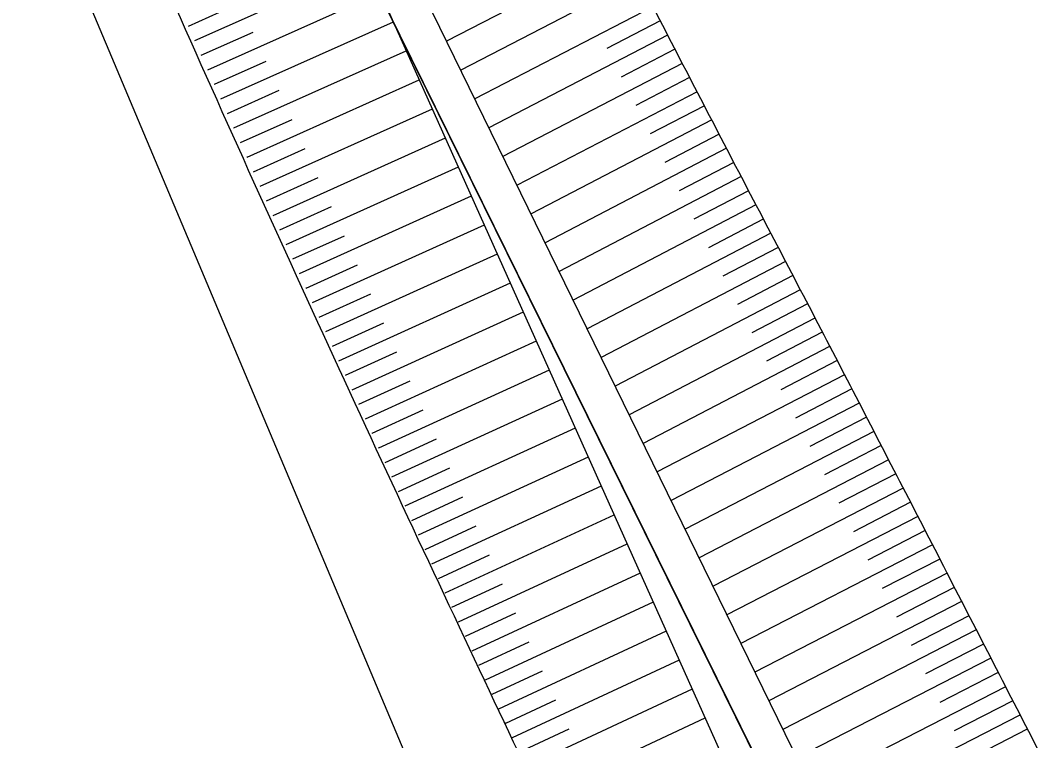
# Model space of a CAD drawing. Extents: x 616607 to 617499, y 408385 to 409695.
# Drawn here: x 617157.39 to 617189.45, y 409169.2 to 409191.77 of the extents above; entities that cross this region are included whole.
import ezdxf

# ---------------------------------------------------------------- set-up
doc = ezdxf.new("R2010")
doc.units = 0
for name, color, linetype in [('HIDG_GRAV_####_####_#', 7, 'Continuous'), ('RAMI_UZMR_####_####_#', 7, 'Continuous'), ('RELJ_NOGA_####_####_#', 7, 'Continuous'), ('ROBZ_IERR_####_####_#', 7, 'Continuous'), ('ROBZ_UZMR_####_####_#', 7, 'Continuous')]:
    doc.layers.add(name, color=color, linetype=linetype)

msp = doc.modelspace()

# ---------------------------------------------------------------- linework, layer by layer
at = {"layer": 'HIDG_GRAV_####_####_#'}
for points in [[(617196.049, 409072.553), (617193.886, 409072.979), (617195.921, 409087.874), (617195.921, 409087.874), (617199.518, 409112.516), (617194.569, 409134.842), (617162.019, 409207.474), (617151.93, 409229.107), (617149.428, 409241.28), (617152.359, 409253.938), (617188.564, 409303.055), (617197.968, 409312.659), (617223.456, 409346.169), (617232.567, 409363.51), (617247.671, 409422.509), (617276.576, 409461.456), (617285.007, 409472.526), (617327.765, 409527.3)], [(617198.671, 409072.074), (617200.929, 409072.435), (617202.532, 409075.622), (617201.237, 409087.874), (617202.422, 409112.516), (617197.415, 409136.544), (617162.613, 409207.758), (617153.021, 409229.447), (617150.525, 409241.262), (617153.298, 409253.658), (617189.431, 409302.264), (617198.754, 409312.12), (617224.478, 409345.652), (617234.105, 409363.027), (617250.009, 409421.44), (617285.914, 409471.848), (617328.6, 409526.531)]]:
    msp.add_lwpolyline(points, dxfattribs=at)
at = {"layer": 'RAMI_UZMR_####_####_#'}
msp.add_lwpolyline([(617101.571, 408748.246), (617213.472, 409074.039), (617215.883, 409140.56), (617165.121, 409241.478), (617252.137, 409353.424), (617269.572, 409425.099), (617332.631, 409510.312), (617439.945, 409622.037), (617425.373, 409635.959), (617242.079, 409440.82), (617216.614, 409355.716), (617136.613, 409246.751), (617191.828, 409115.62), (617145.545, 408952.8)], dxfattribs=at)
at = {"layer": 'RELJ_NOGA_####_####_#'}
for p, q in [((617176.292, 409193.976), (617170.744, 409191.119)), ((617162.858, 409191.135), (617168.261, 409193.546)), ((617176.75, 409193.087), (617171.187, 409190.213)), ((617163.265, 409190.222), (617168.668, 409192.638)), ((617162.654, 409191.592), (617164.275, 409192.315)), ((617177.21, 409192.198), (617171.628, 409189.31)), ((617162.654, 409191.592), (617162.654, 409191.592)), ((617163.674, 409189.309), (617169.077, 409191.726)), ((617177.439, 409191.754), (617175.762, 409190.886)), ((617177.439, 409191.754), (617177.44, 409191.754)), ((617163.061, 409190.679), (617164.683, 409191.402)), ((617177.669, 409191.31), (617172.069, 409188.407)), ((617177.669, 409191.31), (617177.67, 409191.311)), ((617162.858, 409191.135), (617162.857, 409191.135)), ((617163.061, 409190.679), (617163.061, 409190.678)), ((617164.082, 409188.397), (617169.483, 409190.818)), ((617177.899, 409190.866), (617176.216, 409189.994)), ((617177.899, 409190.866), (617177.9, 409190.867)), ((617163.469, 409189.766), (617165.09, 409190.491)), ((617178.13, 409190.423), (617172.51, 409187.505)), ((617178.13, 409190.423), (617178.131, 409190.423)), ((617163.265, 409190.222), (617163.264, 409190.222)), ((617178.36, 409189.979), (617176.671, 409189.102)), ((617178.36, 409189.979), (617178.36, 409189.979)), ((617163.469, 409189.766), (617163.469, 409189.765)), ((617164.492, 409187.484), (617169.89, 409189.911)), ((617163.674, 409189.309), (617163.673, 409189.309)), ((617163.878, 409188.853), (617165.498, 409189.579)), ((617178.591, 409189.535), (617172.951, 409186.603)), ((617178.591, 409189.535), (617178.591, 409189.536)), ((617164.902, 409186.572), (617170.299, 409188.998)), ((617178.821, 409189.092), (617177.126, 409188.21)), ((617178.821, 409189.092), (617178.821, 409189.092)), ((617163.878, 409188.853), (617163.878, 409188.853)), ((617164.287, 409187.94), (617165.907, 409188.667)), ((617164.082, 409188.397), (617164.082, 409188.396)), ((617179.052, 409188.648), (617173.39, 409185.704)), ((617179.052, 409188.648), (617179.053, 409188.648)), ((617165.312, 409185.66), (617170.706, 409188.089)), ((617179.283, 409188.204), (617177.581, 409187.319)), ((617179.283, 409188.204), (617179.283, 409188.204)), ((617164.287, 409187.94), (617164.287, 409187.94)), ((617164.697, 409187.028), (617166.316, 409187.756)), ((617179.513, 409187.761), (617173.831, 409184.802)), ((617179.513, 409187.761), (617179.514, 409187.761)), ((617164.492, 409187.484), (617164.491, 409187.484)), ((617165.723, 409184.748), (617171.114, 409187.18)), ((617179.744, 409187.317), (617178.036, 409186.428)), ((617179.744, 409187.317), (617179.745, 409187.317)), ((617164.697, 409187.028), (617164.696, 409187.028)), ((617165.107, 409186.116), (617166.725, 409186.845)), ((617179.975, 409186.874), (617174.271, 409183.903)), ((617179.975, 409186.874), (617179.976, 409186.874)), ((617164.902, 409186.572), (617164.901, 409186.572)), ((617180.206, 409186.43), (617178.491, 409185.537)), ((617180.206, 409186.43), (617180.207, 409186.431)), ((617165.107, 409186.116), (617165.106, 409186.116)), ((617166.135, 409183.837), (617171.52, 409186.273)), ((617165.517, 409185.204), (617167.135, 409185.934)), ((617180.437, 409185.987), (617174.71, 409183.004)), ((617180.437, 409185.987), (617180.438, 409185.987)), ((617165.312, 409185.66), (617165.311, 409185.66)), ((617180.668, 409185.543), (617178.947, 409184.647)), ((617180.668, 409185.543), (617180.668, 409185.544)), ((617165.517, 409185.204), (617165.517, 409185.204)), ((617166.547, 409182.926), (617171.928, 409185.363)), ((617165.929, 409184.293), (617167.545, 409185.023)), ((617180.899, 409185.1), (617175.149, 409182.105)), ((617180.899, 409185.1), (617180.9, 409185.1)), ((617165.723, 409184.748), (617165.722, 409184.748)), ((617181.13, 409184.657), (617179.402, 409183.756)), ((617181.13, 409184.657), (617181.13, 409184.657)), ((617165.929, 409184.293), (617165.929, 409184.293)), ((617166.96, 409182.015), (617172.336, 409184.454)), ((617181.361, 409184.213), (617175.588, 409181.207)), ((617181.361, 409184.213), (617181.362, 409184.214)), ((617166.341, 409183.382), (617167.956, 409184.112)), ((617166.135, 409183.837), (617166.134, 409183.837)), ((617167.373, 409181.105), (617172.743, 409183.544)), ((617181.592, 409183.77), (617179.857, 409182.866)), ((617181.592, 409183.77), (617181.592, 409183.77)), ((617166.341, 409183.382), (617166.34, 409183.381)), ((617181.823, 409183.326), (617176.027, 409180.308)), ((617181.823, 409183.326), (617181.824, 409183.327)), ((617166.547, 409182.926), (617166.546, 409182.926)), ((617166.753, 409182.471), (617168.367, 409183.202)), ((617167.787, 409180.194), (617173.151, 409182.635)), ((617182.054, 409182.883), (617180.312, 409181.975)), ((617182.054, 409182.883), (617182.054, 409182.883)), ((617166.753, 409182.471), (617166.753, 409182.47)), ((617167.166, 409181.56), (617168.778, 409182.292)), ((617182.285, 409182.439), (617176.467, 409179.409)), ((617182.285, 409182.439), (617182.286, 409182.44)), ((617166.96, 409182.015), (617166.959, 409182.015)), ((617182.516, 409181.996), (617180.766, 409181.086)), ((617182.516, 409181.996), (617182.516, 409181.996)), ((617168.202, 409179.284), (617173.558, 409181.726)), ((617167.166, 409181.56), (617167.166, 409181.56)), ((617167.58, 409180.65), (617169.19, 409181.382)), ((617182.746, 409181.552), (617176.904, 409178.514)), ((617182.746, 409181.552), (617182.747, 409181.553)), ((617167.373, 409181.105), (617167.372, 409181.104)), ((617182.977, 409181.108), (617181.221, 409180.195)), ((617182.977, 409181.108), (617182.977, 409181.109)), ((617167.58, 409180.65), (617167.58, 409180.649)), ((617168.617, 409178.375), (617173.966, 409180.817)), ((617183.208, 409180.665), (617177.342, 409177.618)), ((617183.208, 409180.665), (617183.208, 409180.665)), ((617167.994, 409179.739), (617169.602, 409180.472)), ((617167.787, 409180.194), (617167.786, 409180.194)), ((617183.438, 409180.221), (617181.675, 409179.305)), ((617183.438, 409180.221), (617183.438, 409180.221)), ((617167.994, 409179.739), (617167.994, 409179.739)), ((617169.033, 409177.465), (617174.371, 409179.911)), ((617183.668, 409179.777), (617177.78, 409176.723)), ((617183.668, 409179.777), (617183.669, 409179.778)), ((617168.409, 409178.83), (617170.015, 409179.563)), ((617168.202, 409179.284), (617168.201, 409179.284)), ((617183.899, 409179.334), (617182.129, 409178.415)), ((617183.899, 409179.334), (617183.899, 409179.334)), ((617168.409, 409178.83), (617168.409, 409178.829)), ((617169.45, 409176.556), (617174.779, 409179.002)), ((617184.129, 409178.89), (617178.217, 409175.828)), ((617184.129, 409178.89), (617184.13, 409178.89)), ((617168.825, 409177.92), (617170.428, 409178.653)), ((617184.359, 409178.446), (617182.582, 409177.526)), ((617184.359, 409178.446), (617184.359, 409178.446)), ((617168.617, 409178.375), (617168.616, 409178.374)), ((617169.867, 409175.647), (617175.186, 409178.094)), ((617168.825, 409177.92), (617168.825, 409177.92)), ((617184.589, 409178.002), (617178.656, 409174.929)), ((617184.589, 409178.002), (617184.59, 409178.002)), ((617169.033, 409177.465), (617169.032, 409177.465)), ((617169.241, 409177.011), (617170.842, 409177.744)), ((617184.818, 409177.558), (617183.035, 409176.636)), ((617184.818, 409177.558), (617184.819, 409177.558)), ((617170.285, 409174.739), (617175.593, 409177.185)), ((617169.241, 409177.011), (617169.241, 409177.011)), ((617169.658, 409176.102), (617171.256, 409176.835)), ((617185.048, 409177.113), (617179.092, 409174.037)), ((617185.048, 409177.113), (617185.049, 409177.114)), ((617169.45, 409176.556), (617169.449, 409176.556)), ((617185.277, 409176.669), (617183.488, 409175.745)), ((617185.277, 409176.669), (617185.278, 409176.669)), ((617170.703, 409173.831), (617176, 409176.276)), ((617185.507, 409176.225), (617179.529, 409173.143)), ((617185.507, 409176.225), (617185.507, 409176.225)), ((617169.658, 409176.102), (617169.658, 409176.102)), ((617170.076, 409175.193), (617171.67, 409175.926)), ((617169.867, 409175.647), (617169.866, 409175.647)), ((617185.736, 409175.78), (617183.94, 409174.854)), ((617185.736, 409175.78), (617185.736, 409175.78)), ((617170.076, 409175.193), (617170.075, 409175.193)), ((617171.123, 409172.923), (617176.407, 409175.368)), ((617185.965, 409175.336), (617179.968, 409172.244)), ((617185.965, 409175.336), (617185.966, 409175.336)), ((617170.494, 409174.285), (617172.085, 409175.018)), ((617186.194, 409174.891), (617184.392, 409173.962)), ((617186.194, 409174.891), (617186.194, 409174.892)), ((617170.285, 409174.739), (617170.284, 409174.739)), ((617170.494, 409174.285), (617170.494, 409174.285)), ((617171.543, 409172.015), (617176.815, 409174.46)), ((617186.423, 409174.447), (617180.405, 409171.349)), ((617186.423, 409174.447), (617186.424, 409174.447)), ((617170.913, 409173.377), (617172.5, 409174.11)), ((617186.652, 409174.002), (617184.844, 409173.072)), ((617186.652, 409174.002), (617186.652, 409174.003)), ((617170.703, 409173.831), (617170.702, 409173.83)), ((617170.913, 409173.377), (617170.913, 409173.377)), ((617171.963, 409171.108), (617177.222, 409173.551)), ((617186.881, 409173.558), (617180.845, 409170.451)), ((617186.881, 409173.558), (617186.882, 409173.558)), ((617171.332, 409172.469), (617172.916, 409173.202)), ((617187.109, 409173.113), (617185.296, 409172.18)), ((617187.109, 409173.113), (617187.11, 409173.113)), ((617171.123, 409172.923), (617171.122, 409172.923)), ((617172.385, 409170.201), (617177.631, 409172.639)), ((617187.338, 409172.669), (617181.284, 409169.552)), ((617187.338, 409172.669), (617187.339, 409172.669)), ((617171.332, 409172.469), (617171.332, 409172.469)), ((617171.543, 409172.015), (617171.542, 409172.015)), ((617171.753, 409171.562), (617173.333, 409172.294)), ((617187.567, 409172.224), (617185.747, 409171.289)), ((617187.567, 409172.224), (617187.567, 409172.224)), ((617172.807, 409169.295), (617178.038, 409171.731)), ((617187.796, 409171.779), (617181.721, 409168.657)), ((617187.796, 409171.779), (617187.796, 409171.78)), ((617171.753, 409171.562), (617171.753, 409171.562)), ((617172.174, 409170.655), (617173.75, 409171.387)), ((617171.963, 409171.108), (617171.962, 409171.108)), ((617188.024, 409171.335), (617186.199, 409170.397)), ((617188.024, 409171.335), (617188.024, 409171.335)), ((617173.229, 409168.389), (617178.445, 409170.823)), ((617188.253, 409170.89), (617182.159, 409167.762)), ((617188.253, 409170.89), (617188.254, 409170.89)), ((617172.174, 409170.655), (617172.174, 409170.655)), ((617172.596, 409169.748), (617174.167, 409170.48)), ((617188.481, 409170.445), (617186.65, 409169.505)), ((617188.481, 409170.445), (617188.481, 409170.445)), ((617172.385, 409170.201), (617172.384, 409170.201)), ((617172.596, 409169.748), (617172.595, 409169.748)), ((617173.653, 409167.483), (617178.851, 409169.915)), ((617188.709, 409170), (617182.598, 409166.864)), ((617188.709, 409170), (617188.71, 409170.001)), ((617173.018, 409168.842), (617174.585, 409169.573)), ((617188.938, 409169.555), (617187.101, 409168.613)), ((617188.938, 409169.555), (617188.938, 409169.556)), ((617172.807, 409169.295), (617172.806, 409169.294))]:
    msp.add_line(p, q, dxfattribs=at)
for points in [[(617336.806, 409523.735), (617334.087, 409521.174), (617331.368, 409518.613), (617328.65, 409516.053), (617321.193, 409509.03), (617314.57, 409501.094), (617308.568, 409492.793), (617305.546, 409488.614), (617302.537, 409484.426), (617299.516, 409480.247), (617296.49, 409476.063), (617293.469, 409471.875), (617290.436, 409467.695), (617287.772, 409464.025), (617284.965, 409460.461), (617282.252, 409456.826), (617279.55, 409453.205), (617276.887, 409449.558), (617274.256, 409445.882), (617271.624, 409442.206), (617269.17, 409438.414), (617266.782, 409434.573), (617265.581, 409432.642), (617264.455, 409430.674), (617263.346, 409428.69), (617262.228, 409426.69), (617261.169, 409424.668), (617260.166, 409422.606), (617258.56, 409419.302), (617257.132, 409415.931), (617255.903, 409412.47), (617254.682, 409409.035), (617253.531, 409405.585), (617252.579, 409402.073), (617251.627, 409398.563), (617250.683, 409395.052), (617249.746, 409391.538), (617248.81, 409388.023), (617247.876, 409384.508), (617246.956, 409380.989), (617246.456, 409379.078), (617246.028, 409377.149), (617245.649, 409375.21), (617245.269, 409373.268), (617244.984, 409371.31), (617244.622, 409369.366), (617244.259, 409367.42), (617243.878, 409365.48), (617243.456, 409363.545), (617243.245, 409362.576), (617242.967, 409361.625), (617242.691, 409360.672), (617242.413, 409359.713), (617242.093, 409358.772), (617241.734, 409357.838), (617241.092, 409356.173), (617240.315, 409354.578), (617239.389, 409353.048), (617238.465, 409351.519), (617237.498, 409350.034), (617236.402, 409348.636), (617235.3, 409347.23), (617234.195, 409345.828), (617233.083, 409344.431), (617231.973, 409343.038), (617230.863, 409341.647), (617229.743, 409340.262), (617227.764, 409337.815), (617225.693, 409335.438), (617223.461, 409333.217), (617221.215, 409330.983), (617218.873, 409328.856), (617216.607, 409326.646), (617214.346, 409324.442), (617212.093, 409322.231), (617209.875, 409319.98), (617208.771, 409318.86), (617207.791, 409317.635), (617206.772, 409316.432), (617205.753, 409315.229), (617204.825, 409314.017), (617203.96, 409312.646), (617203.768, 409312.342), (617203.633, 409312.004), (617203.62, 409311.655), (617203.607, 409311.284), (617203.603, 409310.913), (617203.599, 409310.542), (617203.595, 409310.167), (617203.603, 409309.793), (617203.596, 409309.419), (617203.588, 409309.066), (617203.48, 409308.714), (617203.309, 409308.4), (617202.615, 409307.13), (617201.9, 409305.914), (617201.16, 409304.689), (617200.419, 409303.462), (617199.689, 409302.232), (617198.921, 409301.021), (617197.385, 409298.6), (617195.744, 409296.251), (617194.012, 409293.966), (617188.331, 409286.47), (617182.548, 409279.072), (617176.617, 409271.78), (617175.091, 409269.904), (617173.565, 409268.03), (617172.006, 409266.181), (617170.46, 409264.348), (617168.875, 409262.548), (617167.326, 409260.717), (617165.749, 409258.854), (617164.19, 409256.978), (617162.652, 409255.082), (617161.86, 409254.106), (617161.109, 409253.1), (617160.341, 409252.105), (617159.552, 409251.081), (617158.796, 409250.055), (617158.061, 409248.97), (617157.091, 409247.54), (617156.549, 409245.874), (617156.301, 409244.175), (617156.178, 409243.327), (617156.153, 409242.478), (617156.175, 409241.631), (617156.198, 409240.798), (617156.24, 409239.966), (617156.347, 409239.134), (617156.709, 409236.311), (617157.141, 409233.481), (617158.294, 409230.866), (617161.329, 409223.986), (617164.552, 409217.339), (617167.894, 409210.677), (617170.758, 409204.966), (617173.578, 409199.236), (617176.506, 409193.56), (617179.423, 409187.907), (617182.384, 409182.277), (617185.301, 409176.624), (617188.243, 409170.922), (617191.171, 409165.213), (617194.071, 409159.489), (617195.541, 409156.585), (617196.952, 409153.652), (617198.382, 409150.727), (617199.832, 409147.761), (617201.227, 409144.774), (617202.61, 409141.772), (617203.681, 409139.449), (617204.533, 409137.047), (617205.282, 409134.589), (617206.022, 409132.164), (617206.554, 409129.71), (617206.943, 409127.212), (617207.329, 409124.726), (617207.611, 409122.242), (617207.809, 409119.738), (617208.005, 409117.248), (617208.126, 409114.753), (617208.097, 409112.263), (617208.074, 409110.266), (617207.983, 409108.256), (617207.635, 409106.282), (617207.283, 409104.281), (617206.913, 409102.294), (617206.558, 409100.3), (617206.203, 409098.306), (617205.85, 409096.331), (617205.506, 409094.315), (617205.165, 409092.324), (617205.06, 409090.322), (617205.116, 409088.325), (617205.171, 409086.355), (617205.316, 409084.384), (617205.484, 409082.414), (617205.653, 409080.435), (617205.914, 409078.469), (617206.09, 409076.495), (617206.126, 409076.085), (617206.005, 409075.66), (617206.103, 409075.26)], [(617191.5, 409068.875), (617191.187, 409071.639), (617190.873, 409074.403), (617190.56, 409077.167), (617188.889, 409091.892), (617197.619, 409106.66), (617195.165, 409121.386), (617194.844, 409123.312), (617194.157, 409125.135), (617193.325, 409126.9), (617187.756, 409138.717), (617181.857, 409150.154), (617176.29, 409161.887), (617165.241, 409185.172), (617154.985, 409208.835), (617144.902, 409232.447), (617143.246, 409236.327), (617146.946, 409242.229), (617143.832, 409245.09), (617142.81, 409246.028), (617141.789, 409246.966), (617140.768, 409247.904)]]:
    msp.add_open_spline(points, degree=3, dxfattribs=at)
at = {"layer": 'ROBZ_IERR_####_####_#'}
msp.add_lwpolyline([(617119.605, 409263.967), (617148.652, 409247.272), (617150.138, 409230.13), (617196.507, 409136.07), (617200.886, 409119.423), (617196.025, 409075.262), (617232.282, 409073.757)], dxfattribs=at)
at = {"layer": 'ROBZ_UZMR_####_####_#'}
msp.add_lwpolyline([(617232.583, 409073.745), (617196.025, 409075.262), (617200.886, 409119.423), (617196.507, 409136.07), (617150.138, 409230.13), (617148.652, 409247.272), (617201.229, 409318.934), (617233.453, 409357.938), (617244.928, 409391.934), (617250.98, 409414.497), (617255.789, 409432.426), (617326.39, 409521.291), (617332.188, 409529.592), (617332.358, 409529.835), (617335.391, 409534.333), (617341.051, 409533.641), (617349.913, 409536.856), (617370.73, 409556.7), (617378.749, 409547.935), (617381.343, 409545.1)], dxfattribs=at)

doc.saveas('drawing.dxf')
